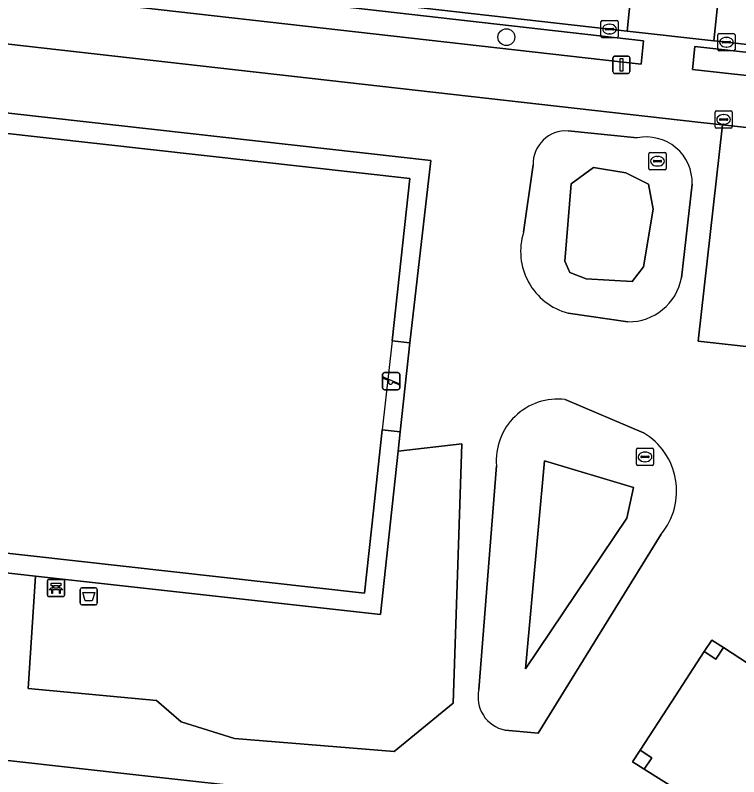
# Model space of a CAD drawing. Extents: x 161928 to 163071, y 386474 to 387428.
# Drawn here: x 162152.49 to 162194.56, y 387237.49 to 387281.8 of the extents above; entities that cross this region are included whole.
import ezdxf

# ---------------------------------------------------------------- set-up
doc = ezdxf.new("R2010")
doc.units = 0
for name, color, linetype in [('IMGEO_Afvalbak', 7, 'Continuous'), ('IMGEO_Bank', 7, 'Continuous'), ('IMGEO_Boom', 7, 'Continuous'), ('IMGEO_Erf', 7, 'Continuous'), ('IMGEO_Grasland_overig', 7, 'Continuous'), ('IMGEO_Groenvoorziening', 7, 'Continuous'), ('IMGEO_Haag', 7, 'Continuous'), ('IMGEO_Hek', 7, 'Continuous'), ('IMGEO_Hoogspanningsmast', 7, 'Continuous'), ('IMGEO_Kolk', 7, 'Continuous'), ('IMGEO_Lichtmast', 7, 'Continuous'), ('IMGEO_Meer_plas_ven_vijver', 7, 'Continuous'), ('IMGEO_Oever', 7, 'Continuous'), ('IMGEO_Rijbaan_lokaal_open', 7, 'Continuous'), ('IMGEO_Rioolput', 7, 'Continuous'), ('IMGEO_Speelvoorziening', 7, 'Continuous'), ('IMGEO_Voetpad_open', 7, 'Continuous')]:
    doc.layers.add(name, color=color, linetype=linetype)

msp = doc.modelspace()

# ---------------------------------------------------------------- linework, layer by layer
at = {"layer": 'IMGEO_Afvalbak'}
for p, q in [((162156.273, 387247.594), (162156.273, 387248.394)), ((162156.273, 387248.394), (162156.273, 387247.594)), ((162156.373, 387248.494), (162157.163, 387248.494)), ((162157.163, 387248.494), (162156.373, 387248.494)), ((162157.263, 387248.394), (162157.263, 387247.594)), ((162157.263, 387247.594), (162157.263, 387248.394)), ((162157.163, 387247.494), (162156.373, 387247.494)), ((162156.373, 387247.494), (162157.163, 387247.494))]:
    msp.add_line(p, q, dxfattribs=at)
msp.add_lwpolyline([(162156.416, 387248.208), (162157.12, 387248.208), (162156.971, 387247.738), (162156.565, 387247.738), (162156.416, 387248.208)], dxfattribs=at)
for centre, start, end in [((162156.373, 387248.394), 90, 180), ((162156.373, 387248.394), 90, 180), ((162157.163, 387248.394), 0, 90), ((162157.163, 387248.394), 360, 90), ((162156.373, 387247.594), 180, 270), ((162156.373, 387247.594), 180, 270), ((162157.163, 387247.594), 270, 0), ((162157.163, 387247.594), 270, 0)]:
    msp.add_arc(centre, 0.1, start, end, dxfattribs=at)
at = {"layer": 'IMGEO_Bank'}
for p, q in [((162154.363, 387248.054), (162154.363, 387248.895)), ((162154.363, 387248.895), (162154.363, 387248.054)), ((162154.438, 387248.979), (162155.279, 387248.979)), ((162155.279, 387248.979), (162154.438, 387248.979)), ((162155.363, 387248.904), (162155.363, 387248.063)), ((162155.363, 387248.063), (162155.363, 387248.904)), ((162155.06, 387248.377), (162154.667, 387248.377)), ((162154.672, 387248.485), (162154.672, 387248.591)), ((162154.716, 387248.591), (162154.716, 387248.485)), ((162155.004, 387248.597), (162154.722, 387248.597)), ((162154.722, 387248.479), (162155.004, 387248.479)), ((162155.01, 387248.485), (162155.01, 387248.591)), ((162155.054, 387248.591), (162155.054, 387248.485)), ((162155.288, 387247.979), (162154.447, 387247.979)), ((162154.447, 387247.979), (162155.288, 387247.979))]:
    msp.add_line(p, q, dxfattribs=at)
for points in [[(162154.61, 387248.377), (162154.468, 387248.377), (162154.58, 387248.479), (162154.666, 387248.479)], [(162154.666, 387248.597), (162154.58, 387248.597), (162154.58, 387248.758), (162155.143, 387248.758), (162155.143, 387248.597), (162155.06, 387248.597)], [(162154.66, 387248.37), (162154.66, 387248.163), (162154.617, 387248.163), (162154.617, 387248.37)], [(162155.06, 387248.479), (162155.143, 387248.479), (162155.255, 387248.377), (162155.116, 387248.377)], [(162155.11, 387248.37), (162155.11, 387248.163), (162155.066, 387248.163), (162155.066, 387248.37)]]:
    msp.add_lwpolyline(points, dxfattribs=at)
for centre, radius, start, end in [((162154.441, 387248.901), 0.0779, 92.4484, 184.2845), ((162154.441, 387248.901), 0.0779, 92.4484, 184.2845), ((162155.285, 387248.901), 0.0779, 2.4484, 94.2845), ((162155.285, 387248.901), 0.0779, 2.4484, 94.2845), ((162154.61, 387248.37), 0.00671, 2.8957, 87.1043), ((162154.667, 387248.37), 0.00671, 92.8957, 177.1043), ((162154.665, 387248.59), 0.00671, 2.8957, 87.1043), ((162154.665, 387248.486), 0.00671, 272.8957, 357.1043), ((162154.722, 387248.59), 0.00671, 92.8957, 177.1043), ((162154.722, 387248.486), 0.00671, 182.8957, 267.1043), ((162155.004, 387248.59), 0.00671, 2.8957, 87.1043), ((162155.004, 387248.486), 0.00671, 272.8957, 357.1043), ((162155.061, 387248.59), 0.00671, 92.8957, 177.1043), ((162155.061, 387248.486), 0.00671, 182.8957, 267.1043), ((162155.059, 387248.37), 0.00671, 2.8957, 87.1043), ((162155.116, 387248.37), 0.00671, 92.8957, 177.1043), ((162154.441, 387248.057), 0.0779, 182.4484, 274.2845), ((162154.441, 387248.057), 0.0779, 182.4484, 274.2845), ((162155.285, 387248.057), 0.0779, 272.4484, 4.2845), ((162155.285, 387248.057), 0.0779, 272.4484, 4.2845)]:
    msp.add_arc(centre, radius, start, end, dxfattribs=at)
at = {"layer": 'IMGEO_Boom'}
msp.add_circle((162181.048, 387280.528), 0.489, dxfattribs=at)
at = {"layer": 'IMGEO_Erf'}
msp.add_lwpolyline([(162175.44, 387262.736), (162174.401, 387262.855), (162175.435, 387272.308), (162139.196, 387276.348), (162139.036, 387274.876), (162138.171, 387266.911), (162137.13, 387267.043), (162136.529, 387261.876), (162137.61, 387261.75), (162136.576, 387252.23), (162172.795, 387248.181), (162173.318, 387252.96), (162173.835, 387257.683), (162174.88, 387257.57)], close=True, dxfattribs=at)
at = {"layer": 'IMGEO_Grasland_overig'}
msp.add_lwpolyline([(162199.673, 387240.137), (162198.996, 387240.578), (162199.433, 387241.248), (162193.663, 387245.008), (162193.226, 387244.338), (162192.557, 387244.774), (162190.667, 387241.869), (162188.826, 387239.038), (162189.497, 387238.602), (162189.067, 387237.941), (162194.775, 387234.352), (162195.2, 387235.03), (162195.919, 387234.578), (162197.848, 387237.277)], close=True, dxfattribs=at)
at = {"layer": 'IMGEO_Groenvoorziening'}
for points in [[(162142.444, 387285.621), (162142.294, 387284.25), (162188.878, 387278.96), (162189.013, 387280.306)], [(162191.997, 387279.99), (162191.877, 387278.643), (162231.961, 387274.211), (162232.101, 387275.512)], [(162178.221, 387249.826), (162177.956, 387241.785), (162174.53, 387238.963), (162165.249, 387239.73), (162162.149, 387240.689), (162160.709, 387241.937), (162153.252, 387242.621), (162153.673, 387249.171), (162147.497, 387249.857), (162146.914, 387249.923), (162135.318, 387251.229), (162136.529, 387261.876), (162137.13, 387267.043), (162138.045, 387275.51), (162138.277, 387277.661), (162176.653, 387273.35), (162175.44, 387262.736), (162174.88, 387257.57), (162174.757, 387256.438), (162178.453, 387256.862)], [(162153.673, 387249.171), (162153.252, 387242.621), (162160.709, 387241.937), (162162.149, 387240.689), (162165.249, 387239.73), (162174.53, 387238.963), (162177.956, 387241.785), (162178.221, 387249.826), (162178.453, 387256.862), (162174.757, 387256.438), (162174.312, 387252.325), (162173.729, 387246.942)], [(162192.993, 387245.445), (162193.663, 387245.008), (162199.433, 387241.248), (162200.103, 387240.811), (162199.673, 387240.137), (162197.848, 387237.277), (162195.919, 387234.578), (162195.453, 387233.926), (162194.775, 387234.352), (162189.067, 387237.941), (162188.633, 387238.214), (162188.39, 387238.367), (162188.826, 387239.038), (162190.667, 387241.869), (162192.557, 387244.774)]]:
    msp.add_lwpolyline(points, close=True, dxfattribs=at)
for points in [[(162205.618, 387261.337), (162192.199, 387262.835), (162193.61, 387275.424), (162192.358, 387275.563), (162140.635, 387281.42), (162137.713, 387281.751)], [(162134.307, 387279.161), (162133.12, 387267.574), (162131.158, 387250), (162130.367, 387242.915), (162130.355, 387242.733), (162130.359, 387242.551), (162130.38, 387242.37), (162130.416, 387242.191), (162130.469, 387242.016), (162130.537, 387241.847), (162130.619, 387241.685), (162130.716, 387241.53), (162130.826, 387241.385), (162130.949, 387241.25), (162131.084, 387241.127), (162131.228, 387241.016), (162131.382, 387240.919), (162131.545, 387240.836), (162131.714, 387240.767), (162131.888, 387240.714), (162132.067, 387240.677), (162132.17, 387240.663), (162159.153, 387237.637), (162195.507, 387233.606)], [(162218.118, 387259.941), (162224.17, 387259.265), (162223.181, 387250.407), (162223.867, 387250.326), (162229.08, 387249.712), (162229.112, 387250), (162230.297, 387260.646), (162231.425, 387269.418), (162231.646, 387271.186), (162193.61, 387275.424), (162192.199, 387262.835), (162205.618, 387261.337)], [(162184.638, 387275.068), (162188.655, 387274.667)], [(162182.051, 387269.188), (162182.606, 387273.098)], [(162191.852, 387271.981), (162191.224, 387266.516)], [(162188.112, 387263.967), (162184.641, 387264.467)], [(162184.473, 387259.439), (162189.017, 387257.509)], [(162179.45, 387242.581), (162180.471, 387255.576)], [(162190.05, 387251.612), (162182.891, 387240.036), (162180.971, 387240.211)]]:
    msp.add_lwpolyline(points, dxfattribs=at)
for centre, radius, start, end in [((162184.506, 387273.171), 1.901, 86.022, 182.2029), ((162189.19, 387272.059), 2.663, 358.3273, 101.6012), ((162185.597, 387268.063), 3.721, 162.3951, 255.1043), ((162188.149, 387267.096), 3.13, 269.3295, 349.3114), ((162184.035, 387255.888), 3.578, 82.9694, 185.0056), ((162186.991, 387254.115), 3.952, 320.7025, 59.1693), ((162181.358, 387242.132), 1.96, 166.7696, 258.6128)]:
    msp.add_arc(centre, radius, start, end, dxfattribs=at)
at = {"layer": 'IMGEO_Haag'}
for points in [[(162142.444, 387285.621), (162142.294, 387284.25), (162188.878, 387278.96), (162189.013, 387280.306)], [(162191.997, 387279.99), (162191.877, 387278.643), (162231.961, 387274.211), (162232.101, 387275.512)]]:
    msp.add_lwpolyline(points, close=True, dxfattribs=at)
at = {"layer": 'IMGEO_Hek'}
for points in [[(162139.036, 387274.876), (162139.196, 387276.348), (162175.435, 387272.308), (162174.401, 387262.855)], [(162174.401, 387262.855), (162173.835, 387257.683)], [(162174.401, 387262.855), (162175.44, 387262.736)], [(162175.44, 387262.736), (162174.88, 387257.57)], [(162173.318, 387252.96), (162172.795, 387248.181), (162136.576, 387252.23), (162137.61, 387261.75)], [(162173.835, 387257.683), (162173.318, 387252.96)], [(162174.88, 387257.57), (162173.835, 387257.683)]]:
    msp.add_lwpolyline(points, dxfattribs=at)
at = {"layer": 'IMGEO_Hoogspanningsmast'}
for points in [[(162193.663, 387245.008), (162192.993, 387245.445), (162192.557, 387244.774), (162193.226, 387244.338)], [(162188.826, 387239.038), (162188.39, 387238.367), (162188.633, 387238.214), (162189.067, 387237.941), (162189.497, 387238.602)]]:
    msp.add_lwpolyline(points, close=True, dxfattribs=at)
at = {"layer": 'IMGEO_Kolk'}
for p, q in [((162186.547, 387280.571), (162186.547, 387281.423)), ((162186.622, 387281.497), (162187.474, 387281.497)), ((162187.035, 387281.277), (162187.06, 387281.277)), ((162187.548, 387281.423), (162187.548, 387280.571)), ((162186.806, 387280.991), (162186.806, 387281.003)), ((162187.244, 387280.954), (162186.846, 387280.954)), ((162186.849, 387281.04), (162187.247, 387281.04)), ((162187.058, 387280.717), (162187.033, 387280.717)), ((162187.29, 387281.003), (162187.29, 387280.991)), ((162193.416, 387280.733), (162194.268, 387280.733)), ((162187.474, 387280.497), (162186.622, 387280.497)), ((162193.341, 387279.807), (162193.341, 387280.659)), ((162193.6, 387280.227), (162193.6, 387280.239)), ((162193.643, 387280.276), (162194.041, 387280.276)), ((162193.829, 387280.513), (162193.854, 387280.513)), ((162194.084, 387280.239), (162194.084, 387280.227)), ((162194.342, 387280.659), (162194.342, 387279.807)), ((162194.038, 387280.19), (162193.64, 387280.19)), ((162193.852, 387279.953), (162193.827, 387279.953)), ((162194.268, 387279.733), (162193.416, 387279.733)), ((162189.334, 387272.885), (162189.334, 387273.737)), ((162189.409, 387273.811), (162190.261, 387273.811)), ((162189.822, 387273.591), (162189.847, 387273.591)), ((162190.335, 387273.737), (162190.335, 387272.885)), ((162189.593, 387273.305), (162189.593, 387273.317)), ((162190.031, 387273.268), (162189.633, 387273.268)), ((162189.636, 387273.354), (162190.034, 387273.354)), ((162190.077, 387273.317), (162190.077, 387273.305)), ((162190.261, 387272.811), (162189.409, 387272.811)), ((162189.845, 387273.031), (162189.82, 387273.031)), ((162188.607, 387255.681), (162188.607, 387256.533)), ((162188.682, 387256.607), (162189.534, 387256.607)), ((162189.095, 387256.387), (162189.12, 387256.387)), ((162189.608, 387256.533), (162189.608, 387255.681)), ((162188.866, 387256.101), (162188.866, 387256.113)), ((162189.304, 387256.064), (162188.906, 387256.064)), ((162188.909, 387256.15), (162189.307, 387256.15)), ((162189.35, 387256.113), (162189.35, 387256.101)), ((162189.534, 387255.607), (162188.682, 387255.607)), ((162189.118, 387255.827), (162189.093, 387255.827))]:
    msp.add_line(p, q, dxfattribs=at)
for points in [[(162186.547, 387280.571), (162186.547, 387281.423)], [(162186.622, 387281.497), (162187.474, 387281.497)], [(162187.548, 387281.423), (162187.548, 387280.571)], [(162193.416, 387280.733), (162194.268, 387280.733)], [(162187.474, 387280.497), (162186.622, 387280.497)], [(162193.341, 387279.807), (162193.341, 387280.659)], [(162194.342, 387280.659), (162194.342, 387279.807)], [(162194.268, 387279.733), (162193.416, 387279.733)], [(162189.334, 387272.885), (162189.334, 387273.737)], [(162189.409, 387273.811), (162190.261, 387273.811)], [(162190.335, 387273.737), (162190.335, 387272.885)], [(162190.261, 387272.811), (162189.409, 387272.811)], [(162188.607, 387255.681), (162188.607, 387256.533)], [(162188.682, 387256.607), (162189.534, 387256.607)], [(162189.608, 387256.533), (162189.608, 387255.681)], [(162189.534, 387255.607), (162188.682, 387255.607)]]:
    msp.add_lwpolyline(points, dxfattribs=at)
for centre, radius, start, end in [((162186.624, 387281.421), 0.0765, 91.552, 178.448), ((162186.624, 387281.421), 0.0765, 91.552, 178.448), ((162187.472, 387281.421), 0.0765, 1.552, 88.448), ((162187.472, 387281.421), 0.0765, 1.552, 88.448), ((162186.846, 387281), 0.0403, 85.8775, 175.7526), ((162186.843, 387280.99), 0.0366, 178.938, 274.7102), ((162187.247, 387280.997), 0.043, 264.8664, 352.4533), ((162187.251, 387281.002), 0.0386, 1.7309, 96.639), ((162193.418, 387280.657), 0.0765, 91.552, 178.448), ((162193.418, 387280.657), 0.0765, 91.552, 178.448), ((162194.266, 387280.657), 0.0765, 1.552, 88.448), ((162194.266, 387280.657), 0.0765, 1.552, 88.448), ((162186.624, 387280.573), 0.0765, 181.552, 268.448), ((162186.624, 387280.573), 0.0765, 181.552, 268.448), ((162187.472, 387280.573), 0.0765, 271.552, 358.448), ((162187.472, 387280.573), 0.0765, 271.552, 358.448), ((162193.64, 387280.236), 0.0403, 85.8775, 175.7526), ((162194.045, 387280.238), 0.0386, 1.7309, 96.639), ((162193.418, 387279.809), 0.0765, 181.552, 268.448), ((162193.418, 387279.809), 0.0765, 181.552, 268.448), ((162193.637, 387280.226), 0.0366, 178.938, 274.7102), ((162194.041, 387280.233), 0.043, 264.8664, 352.4533), ((162194.266, 387279.809), 0.0765, 271.552, 358.448), ((162194.266, 387279.809), 0.0765, 271.552, 358.448), ((162189.411, 387273.735), 0.0765, 91.552, 178.448), ((162189.411, 387273.735), 0.0765, 91.552, 178.448), ((162190.259, 387273.735), 0.0765, 1.552, 88.448), ((162190.259, 387273.735), 0.0765, 1.552, 88.448), ((162189.633, 387273.314), 0.0403, 85.8775, 175.7526), ((162189.63, 387273.304), 0.0366, 178.938, 274.7102), ((162190.034, 387273.311), 0.043, 264.8664, 352.4533), ((162190.038, 387273.316), 0.0386, 1.7309, 96.639), ((162189.411, 387272.887), 0.0765, 181.552, 268.448), ((162189.411, 387272.887), 0.0765, 181.552, 268.448), ((162190.259, 387272.887), 0.0765, 271.552, 358.448), ((162190.259, 387272.887), 0.0765, 271.552, 358.448), ((162188.684, 387256.531), 0.0765, 91.552, 178.448), ((162188.684, 387256.531), 0.0765, 91.552, 178.448), ((162189.532, 387256.531), 0.0765, 1.552, 88.448), ((162189.532, 387256.531), 0.0765, 1.552, 88.448), ((162188.906, 387256.11), 0.0403, 85.8775, 175.7526), ((162188.903, 387256.1), 0.0366, 178.938, 274.7102), ((162189.307, 387256.107), 0.043, 264.8664, 352.4533), ((162189.311, 387256.112), 0.0386, 1.7309, 96.639), ((162188.684, 387255.683), 0.0765, 181.552, 268.448), ((162188.684, 387255.683), 0.0765, 181.552, 268.448), ((162189.532, 387255.683), 0.0765, 271.552, 358.448), ((162189.532, 387255.683), 0.0765, 271.552, 358.448)]:
    msp.add_arc(centre, radius, start, end, dxfattribs=at)
for centre, major_axis, ratio, start_param, end_param in [((162187.034, 387280.997), (-0.387, 0.002), 0.722429, 4.712389, 7.853982), ((162187.059, 387280.997), (-0.39, 0.002), 0.717154, 1.570796, 4.712389), ((162193.828, 387280.233), (-0.387, 0.002), 0.722429, 4.712389, 7.853982), ((162193.853, 387280.233), (-0.39, 0.002), 0.717154, 1.570796, 4.712389), ((162189.821, 387273.311), (-0.387, 0.002), 0.722429, 4.712389, 7.853982), ((162189.846, 387273.311), (-0.39, 0.002), 0.717154, 1.570796, 4.712389), ((162189.094, 387256.107), (-0.387, 0.002), 0.722429, 4.712389, 7.853982), ((162189.119, 387256.107), (-0.39, 0.002), 0.717154, 1.570796, 4.712389)]:
    msp.add_ellipse(centre, major_axis=major_axis, ratio=ratio, start_param=start_param, end_param=end_param, dxfattribs=at)
at = {"layer": 'IMGEO_Lichtmast'}
for p, q in [((162187.344, 387279.42), (162188.134, 387279.42)), ((162188.134, 387279.42), (162187.344, 387279.42)), ((162187.244, 387278.52), (162187.244, 387279.32)), ((162187.244, 387279.32), (162187.244, 387278.52)), ((162188.234, 387279.32), (162188.234, 387278.52)), ((162188.234, 387278.52), (162188.234, 387279.32)), ((162188.134, 387278.42), (162187.344, 387278.42)), ((162187.344, 387278.42), (162188.134, 387278.42))]:
    msp.add_line(p, q, dxfattribs=at)
msp.add_lwpolyline([(162187.664, 387279.295), (162187.814, 387279.295), (162187.814, 387278.545), (162187.664, 387278.545), (162187.664, 387279.295)], dxfattribs=at)
for centre, start, end in [((162187.344, 387279.32), 90, 180), ((162187.344, 387279.32), 90, 180), ((162188.134, 387279.32), 0, 90), ((162188.134, 387279.32), 360, 90), ((162187.344, 387278.52), 180, 270), ((162187.344, 387278.52), 180, 270), ((162188.134, 387278.52), 270, 0), ((162188.134, 387278.52), 270, 0)]:
    msp.add_arc(centre, 0.1, start, end, dxfattribs=at)
at = {"layer": 'IMGEO_Meer_plas_ven_vijver'}
for points in [[(162184.451, 387267.496), (162184.73, 387266.843), (162185.682, 387266.471), (162188.368, 387266.32), (162189.018, 387267.169), (162189.583, 387270.525), (162189.31, 387271.98), (162187.985, 387272.635), (162186.111, 387272.941), (162184.824, 387271.993)], [(162182.154, 387243.775), (162188.06, 387252.535), (162188.431, 387254.324), (162183.27, 387255.885)]]:
    msp.add_lwpolyline(points, close=True, dxfattribs=at)
at = {"layer": 'IMGEO_Oever'}
for points in [[(162188.655, 387274.667), (162184.638, 387275.068)], [(162182.606, 387273.098), (162182.051, 387269.188)], [(162191.224, 387266.516), (162191.852, 387271.981)], [(162184.641, 387264.467), (162188.112, 387263.967)], [(162189.017, 387257.509), (162184.473, 387259.439)], [(162180.471, 387255.576), (162179.45, 387242.581)], [(162180.971, 387240.211), (162182.891, 387240.036), (162190.05, 387251.612)]]:
    msp.add_lwpolyline(points, dxfattribs=at)
for points in [[(162184.451, 387267.496), (162184.824, 387271.993), (162186.111, 387272.941), (162187.985, 387272.635), (162189.31, 387271.98), (162189.583, 387270.525), (162189.018, 387267.169), (162188.368, 387266.32), (162185.682, 387266.471), (162184.73, 387266.843)], [(162182.154, 387243.775), (162183.27, 387255.885), (162188.431, 387254.324), (162188.06, 387252.535)]]:
    msp.add_lwpolyline(points, close=True, dxfattribs=at)
for centre, radius, start, end in [((162184.506, 387273.171), 1.901, 86.022, 182.2029), ((162189.19, 387272.059), 2.663, 358.3273, 101.6012), ((162185.597, 387268.063), 3.721, 162.3951, 255.1043), ((162188.149, 387267.096), 3.13, 269.3295, 349.3114), ((162184.035, 387255.888), 3.578, 82.9694, 185.0056), ((162186.991, 387254.115), 3.952, 320.7025, 59.1693), ((162181.358, 387242.132), 1.96, 166.7696, 258.6128)]:
    msp.add_arc(centre, radius, start, end, dxfattribs=at)
at = {"layer": 'IMGEO_Rijbaan_lokaal_open'}
for points in [[(162181.91, 387286.986), (162150.609, 387290.558), (162142.408, 387291.496), (162141.684, 387291.583), (162141.136, 387286.238), (162141.825, 387286.169), (162156.203, 387284.501), (162172.157, 387282.696), (162187.048, 387280.997), (162188.067, 387280.872), (162188.606, 387286.231), (162187.78, 387286.336), (162187.062, 387286.415)], [(162193.68, 387285.675), (162189.623, 387286.12), (162188.606, 387286.231), (162188.067, 387280.872), (162193.106, 387280.314)], [(162204.338, 387284.535), (162204.199, 387284.551), (162194.474, 387285.588), (162193.68, 387285.675), (162193.106, 387280.314), (162193.842, 387280.233), (162205.749, 387278.905), (162221.665, 387277.135), (162232.805, 387275.903), (162253.51, 387273.601), (162253.58, 387273.623), (162258.569, 387273.04), (162259.175, 387278.405), (162255.18, 387278.836), (162254.157, 387278.946), (162252.904, 387279.091)]]:
    msp.add_lwpolyline(points, close=True, dxfattribs=at)
at = {"layer": 'IMGEO_Rioolput'}
for p, q in [((162193.179, 387275.313), (162193.179, 387276.165)), ((162193.254, 387276.239), (162194.106, 387276.239)), ((162193.667, 387276.019), (162193.692, 387276.019)), ((162194.18, 387276.165), (162194.18, 387275.313)), ((162193.438, 387275.733), (162193.438, 387275.745)), ((162193.876, 387275.696), (162193.478, 387275.696)), ((162193.481, 387275.782), (162193.879, 387275.782)), ((162193.69, 387275.459), (162193.665, 387275.459)), ((162193.922, 387275.745), (162193.922, 387275.733)), ((162194.106, 387275.239), (162193.254, 387275.239))]:
    msp.add_line(p, q, dxfattribs=at)
for points in [[(162193.179, 387275.313), (162193.179, 387276.165)], [(162193.254, 387276.239), (162194.106, 387276.239)], [(162194.18, 387276.165), (162194.18, 387275.313)], [(162194.106, 387275.239), (162193.254, 387275.239)]]:
    msp.add_lwpolyline(points, dxfattribs=at)
for centre, radius, start, end in [((162193.256, 387276.163), 0.0765, 91.552, 178.448), ((162193.256, 387276.163), 0.0765, 91.552, 178.448), ((162194.104, 387276.163), 0.0765, 1.552, 88.448), ((162194.104, 387276.163), 0.0765, 1.552, 88.448), ((162193.478, 387275.742), 0.0403, 85.8775, 175.7526), ((162193.475, 387275.732), 0.0366, 178.938, 274.7102), ((162193.879, 387275.739), 0.043, 264.8664, 352.4533), ((162193.883, 387275.744), 0.0386, 1.7309, 96.639), ((162193.256, 387275.315), 0.0765, 181.552, 268.448), ((162193.256, 387275.315), 0.0765, 181.552, 268.448), ((162194.104, 387275.315), 0.0765, 271.552, 358.448), ((162194.104, 387275.315), 0.0765, 271.552, 358.448)]:
    msp.add_arc(centre, radius, start, end, dxfattribs=at)
for centre, major_axis, ratio, start_param, end_param in [((162193.666, 387275.739), (-0.387, 0.002), 0.722429, 4.712389, 7.853982), ((162193.691, 387275.739), (-0.39, 0.002), 0.717154, 1.570796, 4.712389)]:
    msp.add_ellipse(centre, major_axis=major_axis, ratio=ratio, start_param=start_param, end_param=end_param, dxfattribs=at)
at = {"layer": 'IMGEO_Speelvoorziening'}
for p, q in [((162173.855, 387260.11), (162173.855, 387260.91)), ((162173.855, 387260.91), (162173.855, 387260.11)), ((162173.924, 387260.735), (162174.8, 387260.382)), ((162173.955, 387261.01), (162174.745, 387261.01)), ((162174.745, 387261.01), (162173.955, 387261.01)), ((162174.845, 387260.91), (162174.845, 387260.11)), ((162174.845, 387260.11), (162174.845, 387260.91)), ((162174.238, 387260.538), (162173.899, 387260.675)), ((162174.776, 387260.322), (162174.436, 387260.459)), ((162174.745, 387260.01), (162173.955, 387260.01)), ((162173.955, 387260.01), (162174.745, 387260.01))]:
    msp.add_line(p, q, dxfattribs=at)
for centre, radius, start, end in [((162173.955, 387260.91), 0.1, 90, 180), ((162173.955, 387260.91), 0.1, 90, 180), ((162173.912, 387260.705), 0.0327, 68.078, 248.078), ((162174.745, 387260.91), 0.1, 0, 90), ((162174.745, 387260.91), 0.1, 360, 90), ((162174.317, 387260.448), 0.12, 130.9928, 5.1632), ((162174.788, 387260.352), 0.0327, 248.078, 68.078), ((162173.955, 387260.11), 0.1, 180, 270), ((162173.955, 387260.11), 0.1, 180, 270), ((162174.745, 387260.11), 0.1, 270, 0), ((162174.745, 387260.11), 0.1, 270, 0)]:
    msp.add_arc(centre, radius, start, end, dxfattribs=at)
at = {"layer": 'IMGEO_Voetpad_open'}
for points in [[(162232.805, 387275.903), (162221.665, 387277.135), (162205.749, 387278.905), (162193.842, 387280.233), (162193.106, 387280.314), (162188.067, 387280.872), (162187.048, 387280.997), (162172.157, 387282.696), (162156.203, 387284.501), (162141.825, 387286.169), (162141.136, 387286.238), (162140.635, 387281.42), (162192.358, 387275.563), (162193.61, 387275.424), (162231.646, 387271.186), (162235.892, 387270.603)], [(162224.423, 387230.317), (162205.333, 387232.488), (162195.507, 387233.606), (162159.153, 387237.637), (162132.17, 387240.663)]]:
    msp.add_lwpolyline(points, dxfattribs=at)
for points in [[(162142.294, 387284.25), (162142.444, 387285.621), (162189.013, 387280.306), (162188.878, 387278.96)], [(162191.877, 387278.643), (162191.997, 387279.99), (162232.101, 387275.512), (162231.961, 387274.211)], [(162176.653, 387273.35), (162138.277, 387277.661), (162138.045, 387275.51), (162137.13, 387267.043), (162138.171, 387266.911), (162139.036, 387274.876), (162139.196, 387276.348), (162175.435, 387272.308), (162174.401, 387262.855), (162175.44, 387262.736)], [(162147.497, 387249.857), (162153.673, 387249.171), (162173.729, 387246.942), (162174.312, 387252.325), (162174.757, 387256.438), (162174.88, 387257.57), (162173.835, 387257.683), (162173.318, 387252.96), (162172.795, 387248.181), (162136.576, 387252.23), (162137.61, 387261.75), (162136.529, 387261.876), (162135.318, 387251.229), (162146.914, 387249.923)]]:
    msp.add_lwpolyline(points, close=True, dxfattribs=at)

doc.saveas('drawing.dxf')
